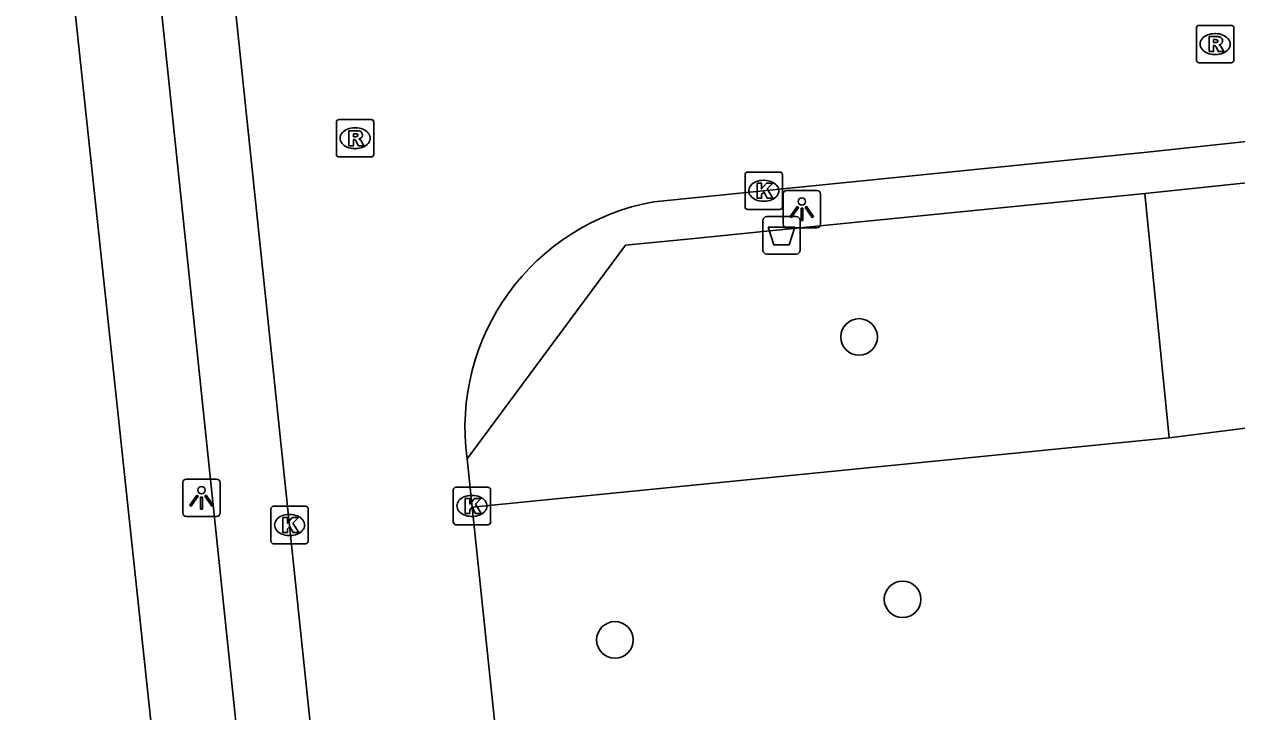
# Model space of a CAD drawing. Extents: x 160557 to 161245, y 385330 to 386505.
# Drawn here: x 160763.47 to 160795.83, y 386036 to 386054.36 of the extents above; entities that cross this region are included whole.
import ezdxf

# ---------------------------------------------------------------- set-up
doc = ezdxf.new("R2010")
doc.units = 0
for name, color, linetype in [('IMGEO_Afvalbak', 7, 'Continuous'), ('IMGEO_Boom', 7, 'Continuous'), ('IMGEO_Groenvoorziening', 7, 'Continuous'), ('IMGEO_Kolk', 7, 'Continuous'), ('IMGEO_Lichtpunt', 7, 'Continuous'), ('IMGEO_Rijbaan_lokaal_open', 7, 'Continuous'), ('IMGEO_Rioolput', 7, 'Continuous'), ('IMGEO_Voetpad_open', 7, 'Continuous')]:
    doc.layers.add(name, color=color, linetype=linetype)

msp = doc.modelspace()

# ---------------------------------------------------------------- linework, layer by layer
at = {"layer": 'IMGEO_Afvalbak'}
for p, q in [((160783.187, 386048.32), (160783.187, 386049.12)), ((160783.187, 386049.12), (160783.187, 386048.32)), ((160783.287, 386049.22), (160784.077, 386049.22)), ((160784.077, 386049.22), (160783.287, 386049.22)), ((160784.177, 386049.12), (160784.177, 386048.32)), ((160784.177, 386048.32), (160784.177, 386049.12)), ((160784.077, 386048.22), (160783.287, 386048.22)), ((160783.287, 386048.22), (160784.077, 386048.22))]:
    msp.add_line(p, q, dxfattribs=at)
msp.add_lwpolyline([(160783.33, 386048.934), (160784.034, 386048.934), (160783.885, 386048.464), (160783.479, 386048.464), (160783.33, 386048.934)], dxfattribs=at)
for centre, start, end in [((160783.287, 386049.12), 90, 180), ((160783.287, 386049.12), 90, 180), ((160784.077, 386049.12), 0, 90), ((160784.077, 386049.12), 360, 90), ((160783.287, 386048.32), 180, 270), ((160783.287, 386048.32), 180, 270), ((160784.077, 386048.32), 270, 0), ((160784.077, 386048.32), 270, 0)]:
    msp.add_arc(centre, 0.1, start, end, dxfattribs=at)
at = {"layer": 'IMGEO_Boom'}
for centre in [(160785.752, 386046.006), (160786.914, 386039.001), (160779.236, 386037.917)]:
    msp.add_circle(centre, 0.489, dxfattribs=at)
at = {"layer": 'IMGEO_Groenvoorziening'}
for points in [[(160794.027, 386043.313), (160793.379, 386049.834)], [(160804.223, 386044.608), (160794.027, 386043.313)], [(160775.425, 386041.464), (160794.027, 386043.313)]]:
    msp.add_lwpolyline(points, dxfattribs=at)
at = {"layer": 'IMGEO_Kolk'}
for p, q in [((160782.783, 386050.41), (160783.635, 386050.41)), ((160782.708, 386049.484), (160782.708, 386050.336)), ((160783.196, 386050.19), (160783.221, 386050.19)), ((160783.709, 386050.336), (160783.709, 386049.484)), ((160783.635, 386049.41), (160782.783, 386049.41)), ((160783.219, 386049.63), (160783.194, 386049.63)), ((160774.993, 386041.994), (160775.845, 386041.994)), ((160774.918, 386041.068), (160774.918, 386041.92)), ((160775.406, 386041.774), (160775.431, 386041.774)), ((160775.919, 386041.92), (160775.919, 386041.068)), ((160770.051, 386040.559), (160770.051, 386041.411)), ((160770.126, 386041.485), (160770.978, 386041.485)), ((160771.052, 386041.411), (160771.052, 386040.559)), ((160770.539, 386041.265), (160770.564, 386041.265)), ((160775.845, 386040.994), (160774.993, 386040.994)), ((160775.429, 386041.214), (160775.404, 386041.214)), ((160770.562, 386040.705), (160770.537, 386040.705)), ((160770.978, 386040.485), (160770.126, 386040.485))]:
    msp.add_line(p, q, dxfattribs=at)
for points in [[(160782.783, 386050.41), (160783.635, 386050.41)], [(160782.708, 386049.484), (160782.708, 386050.336)], [(160783.029, 386050.11), (160783.152, 386050.11), (160783.152, 386049.959), (160783.282, 386050.11), (160783.446, 386050.11), (160783.3, 386049.959), (160783.453, 386049.71), (160783.301, 386049.71), (160783.216, 386049.874), (160783.152, 386049.807), (160783.152, 386049.71), (160783.029, 386049.71), (160783.029, 386050.11)], [(160783.709, 386050.336), (160783.709, 386049.484)], [(160783.635, 386049.41), (160782.783, 386049.41)], [(160774.993, 386041.994), (160775.845, 386041.994)], [(160774.918, 386041.068), (160774.918, 386041.92)], [(160775.239, 386041.694), (160775.362, 386041.694), (160775.362, 386041.543), (160775.492, 386041.694), (160775.656, 386041.694), (160775.51, 386041.543), (160775.663, 386041.294), (160775.511, 386041.294), (160775.426, 386041.458), (160775.362, 386041.391), (160775.362, 386041.294), (160775.239, 386041.294), (160775.239, 386041.694)], [(160775.919, 386041.92), (160775.919, 386041.068)], [(160770.051, 386040.559), (160770.051, 386041.411)], [(160770.126, 386041.485), (160770.978, 386041.485)], [(160771.052, 386041.411), (160771.052, 386040.559)], [(160770.372, 386041.185), (160770.495, 386041.185), (160770.495, 386041.034), (160770.625, 386041.185), (160770.789, 386041.185), (160770.643, 386041.034), (160770.796, 386040.785), (160770.644, 386040.785), (160770.559, 386040.949), (160770.495, 386040.882), (160770.495, 386040.785), (160770.372, 386040.785), (160770.372, 386041.185)], [(160775.845, 386040.994), (160774.993, 386040.994)], [(160770.978, 386040.485), (160770.126, 386040.485)]]:
    msp.add_lwpolyline(points, dxfattribs=at)
for centre, start, end in [((160782.785, 386050.334), 91.552, 178.448), ((160782.785, 386050.334), 91.552, 178.448), ((160783.633, 386050.334), 1.552, 88.448), ((160783.633, 386050.334), 1.552, 88.448), ((160782.785, 386049.486), 181.552, 268.448), ((160782.785, 386049.486), 181.552, 268.448), ((160783.633, 386049.486), 271.552, 358.448), ((160783.633, 386049.486), 271.552, 358.448), ((160774.995, 386041.918), 91.552, 178.448), ((160774.995, 386041.918), 91.552, 178.448), ((160775.843, 386041.918), 1.552, 88.448), ((160775.843, 386041.918), 1.552, 88.448), ((160770.128, 386041.409), 91.552, 178.448), ((160770.128, 386041.409), 91.552, 178.448), ((160770.976, 386041.409), 1.552, 88.448), ((160770.976, 386041.409), 1.552, 88.448), ((160774.995, 386041.07), 181.552, 268.448), ((160774.995, 386041.07), 181.552, 268.448), ((160775.843, 386041.07), 271.552, 358.448), ((160775.843, 386041.07), 271.552, 358.448), ((160770.128, 386040.561), 181.552, 268.448), ((160770.128, 386040.561), 181.552, 268.448), ((160770.976, 386040.561), 271.552, 358.448), ((160770.976, 386040.561), 271.552, 358.448)]:
    msp.add_arc(centre, 0.0765, start, end, dxfattribs=at)
for centre, major_axis, ratio, start_param, end_param in [((160783.195, 386049.91), (-0.387, 0.002), 0.722429, 4.712389, 7.853982), ((160783.22, 386049.91), (-0.39, 0.002), 0.717154, 1.570796, 4.712389), ((160775.405, 386041.494), (-0.387, 0.002), 0.722429, 4.712389, 7.853982), ((160775.43, 386041.494), (-0.39, 0.002), 0.717154, 1.570796, 4.712389), ((160770.538, 386040.985), (-0.387, 0.002), 0.722429, 4.712389, 7.853982), ((160770.563, 386040.985), (-0.39, 0.002), 0.717154, 1.570796, 4.712389)]:
    msp.add_ellipse(centre, major_axis=major_axis, ratio=ratio, start_param=start_param, end_param=end_param, dxfattribs=at)
at = {"layer": 'IMGEO_Lichtpunt'}
for p, q in [((160783.726, 386049.825), (160783.726, 386049.018)), ((160783.726, 386049.825), (160783.726, 386049.018)), ((160784.628, 386049.92), (160783.82, 386049.92)), ((160784.628, 386049.92), (160783.82, 386049.92)), ((160784.722, 386049.018), (160784.722, 386049.825)), ((160784.722, 386049.018), (160784.722, 386049.825)), ((160783.82, 386048.924), (160784.628, 386048.924)), ((160783.82, 386048.924), (160784.628, 386048.924)), ((160767.701, 386042.117), (160767.701, 386041.31)), ((160767.701, 386042.117), (160767.701, 386041.31)), ((160768.603, 386042.212), (160767.795, 386042.212)), ((160768.603, 386042.212), (160767.795, 386042.212)), ((160768.697, 386041.31), (160768.697, 386042.117)), ((160768.697, 386041.31), (160768.697, 386042.117)), ((160767.795, 386041.216), (160768.603, 386041.216)), ((160767.795, 386041.216), (160768.603, 386041.216))]:
    msp.add_line(p, q, dxfattribs=at)
for points in [[(160784.1, 386049.489), (160784.139, 386049.461), (160783.951, 386049.199), (160783.913, 386049.226), (160784.1, 386049.489)], [(160784.202, 386049.441), (160784.249, 386049.441), (160784.249, 386049.119), (160784.202, 386049.119), (160784.202, 386049.441)], [(160784.312, 386049.461), (160784.35, 386049.488), (160784.537, 386049.226), (160784.498, 386049.198), (160784.312, 386049.461)], [(160768.075, 386041.781), (160768.114, 386041.753), (160767.926, 386041.491), (160767.888, 386041.518), (160768.075, 386041.781)], [(160768.177, 386041.733), (160768.224, 386041.733), (160768.224, 386041.411), (160768.177, 386041.411), (160768.177, 386041.733)], [(160768.287, 386041.753), (160768.325, 386041.78), (160768.512, 386041.518), (160768.473, 386041.49), (160768.287, 386041.753)]]:
    msp.add_lwpolyline(points, dxfattribs=at)
for centre in [(160784.225, 386049.623), (160768.2, 386041.915)]:
    msp.add_circle(centre, 0.0994, dxfattribs=at)
for centre, start, end in [((160783.82, 386049.825), 90, 180), ((160783.82, 386049.825), 90, 180), ((160784.628, 386049.825), 0, 90), ((160784.628, 386049.825), 0, 90), ((160783.82, 386049.018), 180, 270), ((160783.82, 386049.018), 180, 270), ((160784.628, 386049.018), 270, 0), ((160784.628, 386049.018), 270, 360), ((160767.795, 386042.117), 90, 180), ((160767.795, 386042.117), 90, 180), ((160768.603, 386042.117), 0, 90), ((160768.603, 386042.117), 0, 90), ((160767.795, 386041.31), 180, 270), ((160767.795, 386041.31), 180, 270), ((160768.603, 386041.31), 270, 0), ((160768.603, 386041.31), 270, 360)]:
    msp.add_arc(centre, 0.0946, start, end, dxfattribs=at)
at = {"layer": 'IMGEO_Rijbaan_lokaal_open'}
for points in [[(160767.112, 386073.774), (160772.645, 386021.005), (160774.881, 386000), (160776.471, 385984.724)], [(160780.273, 386049.615), (160793.437, 386050.941), (160818.277, 386053.611), (160842.658, 386056.111)], [(160775.29, 386042.75), (160775.425, 386041.464)], [(160780.285, 385995.082), (160779.77, 386000), (160775.425, 386041.464)]]:
    msp.add_lwpolyline(points, dxfattribs=at)
msp.add_arc((160781.362, 386043.584), 6.129, 100.2335, 187.818, dxfattribs=at)
at = {"layer": 'IMGEO_Rioolput'}
for p, q in [((160794.755, 386053.401), (160794.755, 386054.253)), ((160794.83, 386054.327), (160795.682, 386054.327)), ((160795.756, 386054.253), (160795.756, 386053.401)), ((160795.243, 386054.107), (160795.268, 386054.107)), ((160795.682, 386053.327), (160794.83, 386053.327)), ((160795.266, 386053.547), (160795.241, 386053.547)), ((160771.8, 386050.888), (160771.8, 386051.74)), ((160771.875, 386051.814), (160772.727, 386051.814)), ((160772.801, 386051.74), (160772.801, 386050.888)), ((160772.288, 386051.594), (160772.313, 386051.594)), ((160772.311, 386051.034), (160772.286, 386051.034)), ((160772.727, 386050.814), (160771.875, 386050.814))]:
    msp.add_line(p, q, dxfattribs=at)
for points in [[(160794.755, 386053.401), (160794.755, 386054.253)], [(160794.83, 386054.327), (160795.682, 386054.327)], [(160795.756, 386054.253), (160795.756, 386053.401)], [(160795.344, 386054.025), (160795.092, 386054.027), (160795.092, 386053.627)], [(160795.27, 386053.946), (160795.216, 386053.946), (160795.216, 386053.865)], [(160795.092, 386053.627), (160795.216, 386053.627), (160795.216, 386053.789), (160795.227, 386053.789)], [(160795.216, 386053.865), (160795.268, 386053.865)], [(160795.274, 386053.76), (160795.345, 386053.627), (160795.485, 386053.627), (160795.42, 386053.753)], [(160795.682, 386053.327), (160794.83, 386053.327)], [(160771.8, 386050.888), (160771.8, 386051.74)], [(160771.875, 386051.814), (160772.727, 386051.814)], [(160772.801, 386051.74), (160772.801, 386050.888)], [(160772.389, 386051.512), (160772.137, 386051.514), (160772.137, 386051.114)], [(160772.315, 386051.433), (160772.261, 386051.433), (160772.261, 386051.352)], [(160772.261, 386051.352), (160772.313, 386051.352)], [(160772.137, 386051.114), (160772.261, 386051.114), (160772.261, 386051.276), (160772.272, 386051.276)], [(160772.319, 386051.247), (160772.39, 386051.114), (160772.53, 386051.114), (160772.465, 386051.24)], [(160772.727, 386050.814), (160771.875, 386050.814)]]:
    msp.add_lwpolyline(points, dxfattribs=at)
for centre, radius, start, end in [((160794.832, 386054.251), 0.0765, 91.552, 178.448), ((160794.832, 386054.251), 0.0765, 91.552, 178.448), ((160795.68, 386054.251), 0.0765, 1.552, 88.448), ((160795.68, 386054.251), 0.0765, 1.552, 88.448), ((160795.276, 386053.85), 0.0964, 77.0061, 93.1865), ((160795.29, 386053.907), 0.0378, 276.6634, 79.6772), ((160795.343, 386053.915), 0.109, 350.3612, 89.416), ((160795.226, 386053.736), 0.0533, 26.0293, 88.6989), ((160795.252, 386054.054), 0.19, 274.7715, 282.9687), ((160795.341, 386053.915), 0.112, 277.5842, 350.9817), ((160795.325, 386053.7), 0.108, 29.5134, 73.7905), ((160794.832, 386053.403), 0.0765, 181.552, 268.448), ((160794.832, 386053.403), 0.0765, 181.552, 268.448), ((160795.68, 386053.403), 0.0765, 271.552, 358.448), ((160795.68, 386053.403), 0.0765, 271.552, 358.448), ((160771.877, 386051.738), 0.0765, 91.552, 178.448), ((160771.877, 386051.738), 0.0765, 91.552, 178.448), ((160772.725, 386051.738), 0.0765, 1.552, 88.448), ((160772.725, 386051.738), 0.0765, 1.552, 88.448), ((160772.297, 386051.541), 0.19, 274.7715, 282.9687), ((160772.321, 386051.337), 0.0964, 77.0061, 93.1865), ((160772.335, 386051.394), 0.0378, 276.6634, 79.6772), ((160772.388, 386051.402), 0.109, 350.3612, 89.416), ((160772.386, 386051.402), 0.112, 277.5842, 350.9817), ((160772.271, 386051.223), 0.0533, 26.0293, 88.6989), ((160772.37, 386051.187), 0.108, 29.5134, 73.7905), ((160771.877, 386050.89), 0.0765, 181.552, 268.448), ((160771.877, 386050.89), 0.0765, 181.552, 268.448), ((160772.725, 386050.89), 0.0765, 271.552, 358.448), ((160772.725, 386050.89), 0.0765, 271.552, 358.448)]:
    msp.add_arc(centre, radius, start, end, dxfattribs=at)
for centre, major_axis, ratio, start_param, end_param in [((160795.242, 386053.827), (-0.387, 0.002), 0.722429, 4.712389, 7.853982), ((160795.267, 386053.827), (-0.39, 0.002), 0.717154, 1.570796, 4.712389), ((160772.287, 386051.314), (-0.387, 0.002), 0.722429, 4.712389, 7.853982), ((160772.312, 386051.314), (-0.39, 0.002), 0.717154, 1.570796, 4.712389)]:
    msp.add_ellipse(centre, major_axis=major_axis, ratio=ratio, start_param=start_param, end_param=end_param, dxfattribs=at)
at = {"layer": 'IMGEO_Voetpad_open'}
for points in [[(160772.629, 385971.543), (160773.674, 385971.815), (160770.665, 386000), (160762.861, 386073.091)], [(160770.498, 386022.549), (160765.519, 386070.113)], [(160793.379, 386049.834), (160803.725, 386050.924)], [(160793.379, 386049.834), (160783.369, 386048.84), (160781.169, 386048.621), (160779.517, 386048.457), (160775.29, 386042.75)]]:
    msp.add_lwpolyline(points, dxfattribs=at)

doc.saveas('drawing.dxf')
